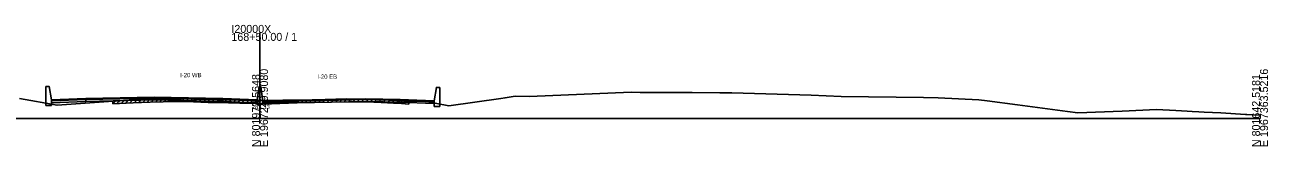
# Model space of a CAD drawing. Extents: x -4026 to 9638, y -10 to 19609.
# Drawn here: x 4267.7 to 4702.8, y 9990.3 to 10032.9 of the extents above; entities that cross this region are included whole.
import ezdxf

# ---------------------------------------------------------------- set-up
doc = ezdxf.new("R2010")
doc.units = 0
for name, color, linetype in [('RD_GPK_XS_Cell', 7, 'Continuous'), ('RD_TX_Misc1', 7, 'Continuous'), ('RD_XS_Base', 7, 'Continuous'), ('RD_XS_ExGround', 7, 'Continuous'), ('RD_XS_ExPaveRet', 7, 'Continuous'), ('RD_XS_MedBWall', 7, 'Continuous'), ('RD_XS_Pave', 7, 'Continuous'), ('RD_XS_PaveOvlay', 7, 'Continuous'), ('RD_XS_TX_Elev_EX', 7, 'Continuous')]:
    doc.layers.add(name, color=color, linetype=linetype)

msp = doc.modelspace()

# ---------------------------------------------------------------- linework, layer by layer
at = {"layer": 'RD_GPK_XS_Cell'}
for p, q in [((4350, 10000), (4350, 10030.06)), ((4000, 10000), (4350, 10000)), ((4350, 10000), (4700, 10000))]:
    msp.add_line(p, q, dxfattribs=at)
at = {"layer": 'RD_XS_Base'}
for points in [[(4289, 10006.7), (4277, 10006.22)], [(4277, 10006.22), (4277, 10005.55)], [(4277, 10005.55), (4289, 10006.03)], [(4337, 10006.71), (4313, 10007.19), (4289, 10006.7)], [(4289, 10006.7), (4289, 10006.03)], [(4289, 10006.7), (4289, 10006.7), (4289, 10006.03), (4289, 10006.03)], [(4289, 10006.03), (4313, 10006.52), (4337, 10006.04)], [(4337, 10006.04), (4337, 10006.71)], [(4349, 10006.23), (4337, 10006.71)], [(4337, 10006.04), (4349, 10005.56)], [(4349, 10005.56), (4349, 10006.23)], [(4351, 10005.68), (4363, 10006.15)], [(4351, 10005.01), (4351, 10005.68)], [(4363, 10005.48), (4351, 10005.01)], [(4363, 10006.15), (4387, 10006.64), (4399, 10006.39)], [(4363, 10005.48), (4363, 10006.15)], [(4399, 10005.72), (4387, 10005.97), (4363, 10005.48)], [(4399, 10006.39), (4399, 10006.39), (4399, 10005.72), (4399, 10005.72)], [(4399, 10005.72), (4399, 10006.39)], [(4399, 10006.39), (4411, 10005.91)], [(4399, 10005.72), (4399, 10006.39)], [(4411, 10005.24), (4399, 10005.72)], [(4411, 10005.91), (4411, 10005.24)]]:
    msp.add_lwpolyline(points, dxfattribs=at)
at = {"layer": 'RD_XS_ExGround'}
msp.add_lwpolyline([(4265.88, 10007.01), (4278.97, 10004.68), (4297.01, 10006.04), (4298.46, 10006.15), (4307.95, 10006.66), (4308.48, 10006.68), (4311.59, 10006.76), (4320.7, 10006.97), (4326.75, 10006.82), (4331.81, 10006.69), (4335.06, 10006.63), (4342.96, 10006.46), (4345.15, 10006.41), (4349.01, 10006.34), (4350, 10006.33), (4350.74, 10006.32), (4351.83, 10006.31), (4353.72, 10006.36), (4357.97, 10006.5), (4368.25, 10006.61), (4368.71, 10006.62), (4369.03, 10006.62), (4380.3, 10006.91), (4389.84, 10006.7), (4392.42, 10006.65), (4396.72, 10006.45), (4397.86, 10006.4), (4398.22, 10006.37), (4402.13, 10006.1), (4403.82, 10006.1), (4408.46, 10005.99), (4411.3, 10005.45), (4416.15, 10004.51), (4434.25, 10007.07), (4435.79, 10007.33), (4439.35, 10007.88), (4444.28, 10007.78), (4479.95, 10009.22), (4483.06, 10009.19), (4501.22, 10009.12), (4510.9, 10009.05), (4512.47, 10009.02), (4515.14, 10009), (4542.92, 10008.24), (4553.38, 10007.71), (4582.18, 10007.4), (4587.31, 10007.25), (4601.54, 10006.58), (4604.56, 10006.27), (4615.12, 10004.83), (4632.57, 10002.48), (4636.25, 10001.96), (4651.76, 10002.63), (4663.75, 10003.16), (4670.53, 10002.82), (4674.49, 10002.6), (4676.2, 10002.51), (4678.64, 10002.37), (4680.49, 10002.27), (4686.26, 10001.96), (4694.96, 10001.48), (4695.37, 10001.45), (4697.52, 10001.34), (4700, 10001.21)], dxfattribs=at)
at = {"layer": 'RD_XS_ExPaveRet'}
for p, q in [((4298.46, 10005.15), (4299.52, 10006.21)), ((4298.46, 10005.15), (4298.46, 10006.15)), ((4298.46, 10005.15), (4307.95, 10005.66)), ((4299.96, 10005.23), (4301.02, 10006.29)), ((4301.46, 10005.31), (4302.52, 10006.37)), ((4302.96, 10005.39), (4304.02, 10006.45)), ((4304.46, 10005.47), (4305.52, 10006.53)), ((4305.96, 10005.55), (4307.02, 10006.61)), ((4307.46, 10005.63), (4308.52, 10006.68)), ((4307.95, 10005.66), (4308.48, 10005.68)), ((4308.48, 10005.68), (4311.59, 10005.76)), ((4308.96, 10005.69), (4309.99, 10006.72)), ((4310.46, 10005.73), (4311.49, 10006.75)), ((4311.59, 10005.76), (4320.7, 10005.97)), ((4311.96, 10005.77), (4312.99, 10006.79)), ((4313.46, 10005.8), (4314.49, 10006.82)), ((4314.96, 10005.84), (4315.99, 10006.86)), ((4316.46, 10005.87), (4317.49, 10006.89)), ((4317.96, 10005.91), (4318.99, 10006.93)), ((4319.46, 10005.94), (4320.49, 10006.96)), ((4320.7, 10005.97), (4326.75, 10005.82)), ((4320.96, 10005.96), (4321.94, 10006.94)), ((4322.46, 10005.93), (4323.44, 10006.9)), ((4323.96, 10005.89), (4324.94, 10006.87)), ((4325.46, 10005.85), (4326.44, 10006.83)), ((4326.75, 10005.82), (4331.81, 10005.69)), ((4326.96, 10005.82), (4327.94, 10006.79)), ((4328.46, 10005.78), (4329.44, 10006.75)), ((4329.96, 10005.74), (4330.94, 10006.72)), ((4331.46, 10005.7), (4332.44, 10006.68)), ((4331.81, 10005.69), (4335.06, 10005.63)), ((4332.96, 10005.67), (4333.94, 10006.65)), ((4334.46, 10005.64), (4335.44, 10006.62)), ((4335.06, 10005.63), (4342.96, 10005.46)), ((4335.96, 10005.61), (4336.94, 10006.59)), ((4337.46, 10005.57), (4338.44, 10006.55)), ((4338.96, 10005.54), (4339.94, 10006.52)), ((4340.46, 10005.51), (4341.44, 10006.49)), ((4341.96, 10005.48), (4342.94, 10006.46)), ((4342.96, 10005.46), (4345.15, 10005.41)), ((4343.46, 10005.45), (4344.44, 10006.42)), ((4344.96, 10005.41), (4345.95, 10006.39)), ((4345.15, 10005.41), (4349.01, 10005.34)), ((4346.46, 10005.38), (4347.45, 10006.37)), ((4347.96, 10005.36), (4348.95, 10006.34)), ((4349.01, 10005.34), (4350, 10005.33)), ((4349.46, 10005.34), (4350.45, 10006.33)), ((4350, 10005.33), (4350.74, 10005.32)), ((4350.74, 10005.32), (4351.83, 10005.31)), ((4350.96, 10005.32), (4351.96, 10006.31)), ((4351.83, 10005.31), (4353.72, 10005.36)), ((4352.46, 10005.33), (4353.49, 10006.36)), ((4353.72, 10005.36), (4357.97, 10005.5)), ((4353.96, 10005.37), (4355, 10006.41)), ((4355.46, 10005.42), (4356.5, 10006.45)), ((4356.96, 10005.47), (4358, 10006.5)), ((4357.97, 10005.5), (4368.25, 10005.61)), ((4358.46, 10005.51), (4359.47, 10006.52)), ((4359.96, 10005.52), (4360.97, 10006.53)), ((4361.46, 10005.54), (4362.47, 10006.55)), ((4362.96, 10005.55), (4363.97, 10006.56)), ((4364.46, 10005.57), (4365.47, 10006.58)), ((4365.96, 10005.59), (4366.97, 10006.6)), ((4367.46, 10005.6), (4368.47, 10006.61)), ((4368.25, 10005.61), (4368.71, 10005.62)), ((4368.71, 10005.62), (4369.03, 10005.62)), ((4368.96, 10005.62), (4369.99, 10006.65)), ((4369.03, 10005.62), (4380.3, 10005.91)), ((4370.46, 10005.66), (4371.49, 10006.69)), ((4371.96, 10005.7), (4372.99, 10006.72)), ((4373.46, 10005.74), (4374.49, 10006.76)), ((4374.96, 10005.77), (4375.99, 10006.8)), ((4376.46, 10005.81), (4377.49, 10006.84)), ((4377.96, 10005.85), (4378.99, 10006.88)), ((4379.46, 10005.89), (4380.48, 10006.91)), ((4380.3, 10005.91), (4389.84, 10005.7)), ((4380.96, 10005.9), (4381.94, 10006.88)), ((4382.46, 10005.86), (4383.44, 10006.84)), ((4383.96, 10005.83), (4384.94, 10006.81)), ((4385.46, 10005.8), (4386.44, 10006.78)), ((4386.96, 10005.77), (4387.94, 10006.74)), ((4388.46, 10005.73), (4389.44, 10006.71)), ((4389.84, 10005.7), (4392.42, 10005.65)), ((4389.96, 10005.7), (4390.94, 10006.68)), ((4391.46, 10005.67), (4392.44, 10006.65)), ((4392.42, 10005.65), (4396.72, 10005.45)), ((4392.96, 10005.62), (4393.92, 10006.58)), ((4394.46, 10005.55), (4395.42, 10006.51)), ((4395.96, 10005.48), (4396.92, 10006.44)), ((4396.72, 10005.45), (4397.86, 10005.4)), ((4397.46, 10005.41), (4398.41, 10006.36)), ((4397.86, 10005.4), (4398.22, 10005.37)), ((4398.22, 10005.37), (4402.13, 10005.1)), ((4398.96, 10005.32), (4399.9, 10006.26)), ((4400.46, 10005.22), (4401.4, 10006.15)), ((4402.13, 10006.1), (4402.13, 10005.1))]:
    msp.add_line(p, q, dxfattribs=at)
at = {"layer": 'RD_XS_MedBWall'}
for points in [[(4277, 10006.56), (4276.25, 10011.23), (4275, 10011.23)], [(4275, 10011.23), (4275, 10004.56)], [(4349, 10006.56), (4349.75, 10011.23)], [(4349.75, 10011.23), (4350.25, 10011.23), (4351, 10006.01)], [(4411, 10006.25), (4411.75, 10010.92), (4413, 10010.92)], [(4413, 10010.92), (4413, 10004.25)], [(4275, 10004.56), (4277, 10004.56)], [(4277, 10004.56), (4277, 10006.56)], [(4349, 10005.01), (4349, 10006.23), (4349, 10006.56)], [(4351, 10005.01), (4349, 10005.01)], [(4351, 10006.01), (4351, 10005.68), (4351, 10005.01)], [(4411, 10004.25), (4411, 10006.25)], [(4413, 10004.25), (4411, 10004.25)]]:
    msp.add_lwpolyline(points, dxfattribs=at)
at = {"layer": 'RD_XS_Pave'}
for points in [[(4289, 10006.87), (4277, 10006.39)], [(4277, 10006.22), (4289, 10006.7)], [(4277, 10006.39), (4277, 10006.22)], [(4289, 10006.87), (4313, 10007.36), (4337, 10006.88)], [(4337, 10006.71), (4313, 10007.19), (4289, 10006.7)], [(4289, 10006.87), (4289, 10006.87), (4289, 10006.7), (4289, 10006.7)], [(4289, 10006.7), (4289, 10006.87)], [(4337, 10006.88), (4349, 10006.4)], [(4337, 10006.71), (4337, 10006.88)], [(4349, 10006.23), (4337, 10006.71)], [(4349, 10006.4), (4349, 10006.23)], [(4363, 10006.32), (4351, 10005.85)], [(4351, 10005.68), (4363, 10006.15)], [(4351, 10005.85), (4351, 10005.68)], [(4399, 10006.56), (4387, 10006.8), (4363, 10006.32)], [(4363, 10006.15), (4387, 10006.64), (4399, 10006.39)], [(4363, 10006.32), (4363, 10006.15)], [(4399, 10006.56), (4399, 10006.56), (4399, 10006.39), (4399, 10006.39)], [(4399, 10006.39), (4399, 10006.56)], [(4399, 10006.56), (4411, 10006.08)], [(4399, 10006.39), (4399, 10006.56)], [(4411, 10005.91), (4399, 10006.39)], [(4411, 10006.08), (4411, 10005.91)]]:
    msp.add_lwpolyline(points, dxfattribs=at)
at = {"layer": 'RD_XS_PaveOvlay'}
for points in [[(4289, 10007.04), (4277, 10006.56)], [(4277, 10006.39), (4289, 10006.87)], [(4277, 10006.56), (4277, 10006.39)], [(4289, 10007.04), (4313, 10007.52), (4337, 10007.04)], [(4337, 10006.88), (4313, 10007.36), (4289, 10006.87)], [(4289, 10006.87), (4289, 10007.04)], [(4289, 10007.04), (4289, 10007.04), (4289, 10006.87), (4289, 10006.87)], [(4337, 10007.04), (4337, 10006.88)], [(4337, 10007.04), (4349, 10006.56)], [(4349, 10006.4), (4337, 10006.88)], [(4349, 10006.56), (4349, 10006.4)], [(4363, 10006.49), (4351, 10006.01)], [(4351, 10005.85), (4363, 10006.32)], [(4351, 10006.01), (4351, 10005.85)], [(4399, 10006.73), (4387, 10006.97), (4363, 10006.49)], [(4363, 10006.32), (4387, 10006.8), (4399, 10006.56)], [(4363, 10006.49), (4363, 10006.32)], [(4399, 10006.73), (4411, 10006.25)], [(4399, 10006.56), (4399, 10006.73)], [(4399, 10006.56), (4399, 10006.73)], [(4399, 10006.73), (4399, 10006.73), (4399, 10006.56), (4399, 10006.56)], [(4411, 10006.08), (4399, 10006.56)], [(4411, 10006.25), (4411, 10006.08)]]:
    msp.add_lwpolyline(points, dxfattribs=at)

# ---------------------------------------------------------------- texts
at = {"layer": 'RD_GPK_XS_Cell'}
for s, p in [('168+50.00 / 1', (4340, 10027.26)), ('I20000X', (4340, 10030.06))]:
    msp.add_text(s, height=2.8, dxfattribs=at).set_placement(p)
for s, p in [('E 1967249.9080', (4352.8, 9990)), ('E 1967363.5216', (4702.8, 9990)), ('N 801973.5648', (4350, 9990)), ('N 801642.5181', (4700, 9990))]:
    msp.add_text(s, height=2.8, rotation=90, dxfattribs=at).set_placement(p)
at = {"layer": 'RD_TX_Misc1'}
for s, p in [('I-20 WB', (4322.06, 10014.52)), ('I-20 EB', (4370.06, 10013.97))]:
    msp.add_text(s, height=1.5, dxfattribs=at).set_placement(p)
at = {"layer": 'RD_XS_TX_Elev_EX'}
msp.add_text('283.33', height=1.5, dxfattribs=at).set_placement((4347.1, 10003.33))

doc.saveas('drawing.dxf')
